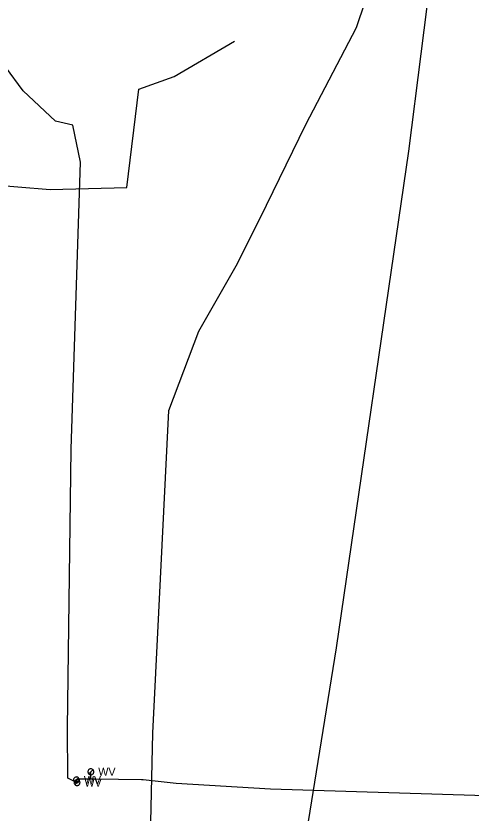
# Model space of a CAD drawing. Extents: x 600849 to 606371, y 330010 to 403088.
# Drawn here: x 602008 to 602226.8, y 356989.7 to 357372.9 of the extents above; entities that cross this region are included whole.
import ezdxf

# ---------------------------------------------------------------- set-up
doc = ezdxf.new("R2010")
doc.units = 0
for name, color, linetype in [('E_FTMS_Conduit', 7, 'Continuous'), ('E_UTL_E_UG', 7, 'Continuous'), ('E_UTL_FO_UG_QWEST', 7, 'Continuous'), ('E_UTL_W', 7, 'Continuous'), ('E_UTL_W_UG', 7, 'Continuous')]:
    doc.layers.add(name, color=color, linetype=linetype)

msp = doc.modelspace()

# ---------------------------------------------------------------- linework, layer by layer
at = {"layer": 'E_FTMS_Conduit'}
msp.add_lwpolyline([(601982.31, 355922.69), (602025.74, 356205), (602072.04, 356504.09), (602115.89, 356782.89), (602162.05, 357069.13), (602196.81, 357307.9), (602214.61, 357448.42)], dxfattribs=at)
at = {"layer": 'E_UTL_E_UG'}
msp.add_lwpolyline([(601956.05, 357297.31), (601956.73, 357298.49), (601958.83, 357297.23), (601958.97, 357297.2), (601960.63, 357293.22), (601970.45, 357292.74), (601993.29, 357292.02), (602024.42, 357289.55), (602061.31, 357290.44), (602067.02, 357337.77), (602084.07, 357343.85), (602113.1, 357360.78)], dxfattribs=at)
at = {"layer": 'E_UTL_FO_UG_QWEST'}
msp.add_lwpolyline([(602058.29, 356661.71), (602061.14, 356712.21), (602064.28, 356795.18), (602066.71, 356848.6), (602069.83, 356908.6), (602072.59, 356970.99), (602073.77, 357028.14), (602076.77, 357086.12), (602081.45, 357183.26), (602095.92, 357221.3), (602114.46, 357253.85), (602128.54, 357281.91), (602147.39, 357320.81), (602171.7, 357367.46), (602184.21, 357404.63)], dxfattribs=at)
at = {"layer": 'E_UTL_W'}
for points in [[(602045.46, 357009.51), (602045.44, 357009.78), (602045.36, 357010.04), (602045.24, 357010.28), (602045.07, 357010.49), (602044.86, 357010.67), (602044.63, 357010.8), (602044.37, 357010.89), (602044.1, 357010.93), (602043.83, 357010.92), (602043.57, 357010.85), (602043.32, 357010.74), (602043.1, 357010.58), (602042.92, 357010.39), (602042.77, 357010.16), (602042.67, 357009.91), (602042.62, 357009.64), (602042.62, 357009.37), (602042.67, 357009.1), (602042.77, 357008.85), (602042.92, 357008.62), (602043.1, 357008.43), (602043.32, 357008.27), (602043.57, 357008.16), (602043.83, 357008.09), (602044.1, 357008.08), (602044.37, 357008.12), (602044.63, 357008.21), (602044.86, 357008.34), (602045.07, 357008.52), (602045.24, 357008.74), (602045.36, 357008.98), (602045.44, 357009.24), (602045.46, 357009.51)], [(602038.53, 357005.59), (602038.51, 357005.86), (602038.43, 357006.12), (602038.31, 357006.36), (602038.14, 357006.57), (602037.93, 357006.75), (602037.7, 357006.88), (602037.44, 357006.97), (602037.17, 357007.01), (602036.9, 357007), (602036.64, 357006.93), (602036.39, 357006.82), (602036.17, 357006.66), (602035.99, 357006.47), (602035.84, 357006.24), (602035.74, 357005.99), (602035.69, 357005.72), (602035.69, 357005.45), (602035.74, 357005.18), (602035.84, 357004.93), (602035.99, 357004.7), (602036.17, 357004.51), (602036.39, 357004.35), (602036.64, 357004.24), (602036.9, 357004.17), (602037.17, 357004.16), (602037.44, 357004.2), (602037.7, 357004.29), (602037.93, 357004.42), (602038.14, 357004.6), (602038.31, 357004.82), (602038.43, 357005.06), (602038.51, 357005.32), (602038.53, 357005.59)], [(602043.03, 357008.5), (602045.04, 357010.51)], [(602038.83, 357004.32), (602038.81, 357004.59), (602038.73, 357004.85), (602038.61, 357005.09), (602038.44, 357005.3), (602038.23, 357005.48), (602038, 357005.61), (602037.74, 357005.7), (602037.47, 357005.74), (602037.2, 357005.73), (602036.94, 357005.66), (602036.69, 357005.55), (602036.47, 357005.39), (602036.29, 357005.2), (602036.14, 357004.97), (602036.04, 357004.72), (602035.99, 357004.45), (602035.99, 357004.18), (602036.04, 357003.91), (602036.14, 357003.66), (602036.29, 357003.43), (602036.47, 357003.24), (602036.69, 357003.08), (602036.94, 357002.97), (602037.2, 357002.9), (602037.47, 357002.89), (602037.74, 357002.93), (602038, 357003.02), (602038.23, 357003.15), (602038.44, 357003.33), (602038.61, 357003.55), (602038.73, 357003.79), (602038.81, 357004.05), (602038.83, 357004.32)], [(602036.1, 357004.58), (602038.11, 357006.59)], [(602036.4, 357003.31), (602038.41, 357005.32)]]:
    msp.add_lwpolyline(points, dxfattribs=at)
at = {"layer": 'E_UTL_W_UG'}
for points in [[(602290.63, 356996.14), (602130.44, 357001.11), (602085.01, 357003.95), (602069.16, 357005.67), (602068.37, 357005.58), (602046.31, 357005.97), (602037.86, 357005.98), (602037.11, 357005.59), (602037.41, 357004.32), (602036.49, 357004.6), (602033.01, 357006.37), (602032.78, 357030.46), (602034.59, 357164.63), (602039.07, 357302.58), (602035.29, 357320.44), (602027.04, 357322.27), (602011.44, 357336.89), (601994.37, 357359.99), (601980.64, 357367.3), (601963.32, 357586.34)], [(602043.95, 357006.08), (602044.09, 357008.74), (602044.04, 357009.51)]]:
    msp.add_lwpolyline(points, dxfattribs=at)

# ---------------------------------------------------------------- texts
at = {"layer": 'E_UTL_W'}
for p in [(602047.6, 357007.58), (602040.67, 357003.66), (602040.97, 357002.39)]:
    msp.add_text('WV', height=3.85, dxfattribs=at).set_placement(p)

doc.saveas('drawing.dxf')
